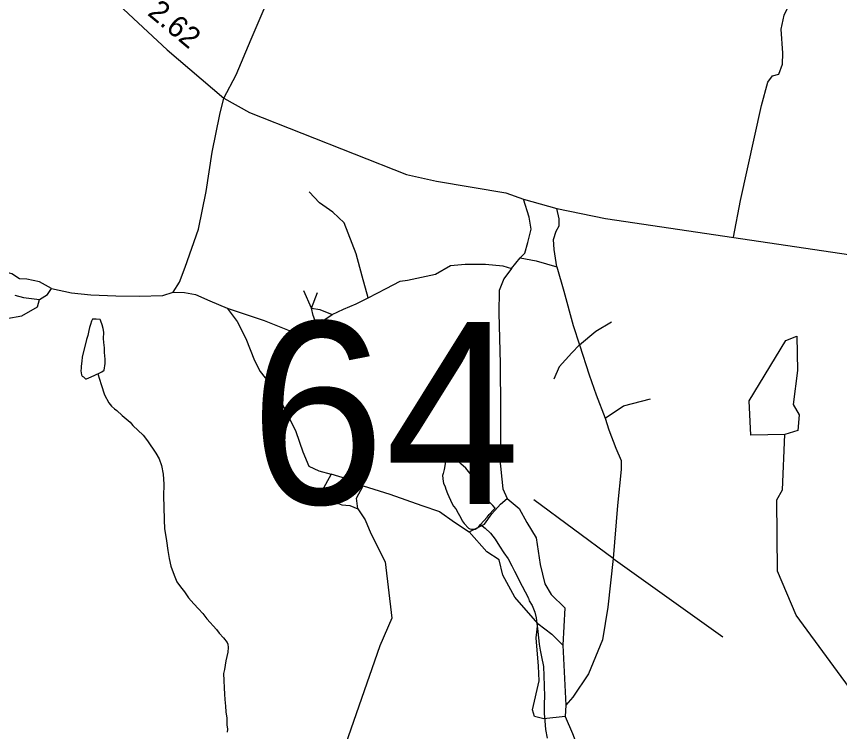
# Model space of a CAD drawing. Extents: x 2126262 to 2293712, y 749403 to 919119.
# Drawn here: x 2211478 to 2216301, y 830267 to 834456 of the extents above; entities that cross this region are included whole.
import ezdxf

# ---------------------------------------------------------------- set-up
doc = ezdxf.new("R2010")
doc.units = 0
for name, color, linetype in [('Exist Hydrographic Creek Single Shore', 7, 'Continuous'), ('Exist Hydrographic Misc Water Feature', 7, 'Continuous'), ('Exist Hydrographic Pond Under 1500 Sq Ft', 7, 'Continuous'), ('Exist Road Non-System Type 51', 7, 'Continuous'), ('Exist Road Secondary Mileage Hundredths English Label', 7, 'Continuous'), ('Exist Road Secondary Structure Standard Bridge Number Label', 7, 'Continuous'), ('Exist Road Secondary Type 51 Attributed', 7, 'Continuous')]:
    doc.layers.add(name, color=color, linetype=linetype)

msp = doc.modelspace()

# ---------------------------------------------------------------- linework, layer by layer
at = {"layer": 'Exist Hydrographic Creek Single Shore'}
for points in [[(2211954.4, 832362.3), (2211974.7, 832300.5), (2211995, 832238.6), (2212019.6, 832192.9), (2212035.6, 832173), (2212053.7, 832157.1), (2212065.8, 832147.2), (2212098.2, 832117.4), (2212144.1, 832079.8), (2212160.3, 832059.9), (2212220.8, 832002.4), (2212246.8, 831970.5), (2212295.4, 831896.9), (2212313.7, 831865), (2212327.8, 831825.1), (2212338.3, 831775.2), (2212342.6, 831715.3), (2212339.1, 831645.3), (2212341.6, 831581.3), (2212344, 831509.3), (2212344, 831505.3), (2212346.3, 831455.4), (2212356.8, 831383.5), (2212365.4, 831327.5), (2212373.6, 831279.7), (2212383.8, 831235.7), (2212402.3, 831181.8), (2212418.7, 831144), (2212438.8, 831114.1), (2212463.2, 831084.3), (2212487.2, 831050.5), (2212517.3, 831014.7), (2212545.6, 830984.9), (2212569.8, 830957.1), (2212594, 830927.3), (2212650.4, 830863.7), (2212666.6, 830843.8), (2212690.8, 830816), (2212712.9, 830788.1), (2212717, 830778.2), (2212719.1, 830758.2), (2212717.4, 830732.2), (2212705.5, 830680.1), (2212698.2, 830630.1), (2212692, 830606.1), (2212694.3, 830566.1), (2212694.9, 830522.1), (2212697.1, 830486.2), (2212699.4, 830454.2), (2212703.5, 830414.2), (2212705.8, 830382.2), (2212710.1, 830344.3), (2212710.3, 830306.3), (2212714.4, 830280.3), (2212712.5, 830262.3)], [(2216585.5, 830087.8), (2216543.4, 830128.1), (2216424.5, 830435.6), (2216046.6, 830948.6), (2215936.5, 831206.7), (2215933.6, 831623.3), (2215966.6, 831681.7), (2215980.6, 832006.2)], [(2214197.5, 831480.1), (2214223.8, 831458.4), (2214255.9, 831428.6), (2214282.2, 831392.8), (2214308.4, 831353), (2214334.9, 831313.2), (2214359.1, 831277.4), (2214381.4, 831237.5), (2214397.4, 831205.6), (2214417.9, 831165.8), (2214427.8, 831143.9), (2214442.1, 831118), (2214458.3, 831084.1), (2214478.6, 831048.2), (2214482.5, 831032.3), (2214500.8, 831004.4), (2214515.1, 830966.5), (2214523.3, 830932.6), (2214527.6, 830900.6), (2214533.8, 830852.6), (2214540.4, 830778.8), (2214546.5, 830742.8), (2214554.9, 830704.9), (2214565.4, 830647), (2214567.6, 830593), (2214570.1, 830535), (2214572.3, 830471.1), (2214570.9, 830431.1), (2214571.1, 830389.1), (2214571.1, 830373.1), (2214573.4, 830329.1), (2214577.9, 830279.2), (2214588.1, 830227.3)]]:
    msp.add_lwpolyline(points, dxfattribs=at)
at = {"layer": 'Exist Hydrographic Misc Water Feature'}
for points in [[(2211954.4, 832362.3), (2211978.4, 832374.5), (2211992.2, 832384.6), (2211997.9, 832422.7), (2211997.9, 832448.7), (2211995.2, 832486.6), (2211993.4, 832516.6), (2211993, 832528.6), (2211988.9, 832566.5), (2211990.5, 832606.6), (2211986.6, 832628.5), (2211980.3, 832648.4), (2211972.1, 832670.4), (2211970, 832676.4), (2211968.2, 832680.4), (2211946, 832682.2), (2211928, 832682.1), (2211924.1, 832682.1), (2211918.4, 832670), (2211912.4, 832652), (2211906.7, 832633.9), (2211902.6, 832615.9), (2211896.8, 832585.9), (2211888.8, 832563.8), (2211863.6, 832459.7), (2211861.8, 832435.7), (2211858.1, 832407.7), (2211858.1, 832395.7), (2211856.4, 832379.7), (2211858.3, 832367.7), (2211860.3, 832355.7), (2211864.4, 832347.7), (2211870.6, 832343.8), (2211882.7, 832333.8), (2211888.6, 832331.9), (2211916.5, 832344.1), (2211924.3, 832348.1), (2211930.2, 832350.2), (2211950.3, 832360.3), (2211954.4, 832362.3)], [(2214197.5, 831480.1), (2214235.4, 831522.4), (2214247.1, 831538.5), (2214275, 831566.7), (2214282.8, 831574.7), (2214268.9, 831590.6), (2214208.4, 831654.2), (2214194.4, 831664), (2214176.2, 831685.9), (2214164.1, 831707.9), (2214159.8, 831723.8), (2214151.8, 831745.7), (2214135.6, 831779.6), (2214111.4, 831809.4), (2214081.2, 831835.2), (2214061.1, 831855.1), (2214043.1, 831869), (2214028.7, 831874.9), (2214016.9, 831880.8), (2214004.8, 831882.7), (2213996.8, 831880.6), (2213992.9, 831878.6), (2213993.1, 831848.6), (2213989.4, 831834.6), (2213983.6, 831802.5), (2213977.7, 831778.6), (2213973.8, 831766.5), (2213978.1, 831730.5), (2213980.2, 831722.5), (2213990, 831700.7), (2213994.3, 831686.7), (2214004.3, 831660.7), (2214028.7, 831604.9), (2214038.8, 831587), (2214053.2, 831571.1), (2214067.3, 831545.3), (2214081.2, 831519.4), (2214089.6, 831501.4), (2214101.5, 831485.5), (2214127.8, 831457.6), (2214133.9, 831453.7), (2214143.8, 831451.8), (2214155.9, 831451.9), (2214165.9, 831451.9), (2214175.8, 831458.1), (2214183.8, 831462.1), (2214197.5, 831480.1)]]:
    msp.add_lwpolyline(points, dxfattribs=at)
at = {"layer": 'Exist Hydrographic Pond Under 1500 Sq Ft'}
msp.add_lwpolyline([(2215980.6, 832006.2), (2215780.4, 832003.8), (2215771.6, 832204.1), (2215985.5, 832557.2), (2216051.5, 832582.1), (2216053.6, 832381.9), (2216029.6, 832182.4), (2216063.6, 832122.7), (2216055.6, 832030.9), (2215980.6, 832006.2)], dxfattribs=at)
at = {"layer": 'Exist Road Non-System Type 51'}
for p, q in [((2214378.7, 832979.8), (2214430.4, 833041.3)), ((2213206.1, 832747.4), (2213162.2, 832848.6)), ((2213206.1, 832747.4), (2213241.7, 832838.8)), ((2214974.2, 831280.7), (2214510, 831623.7)), ((2214974.2, 831280.7), (2215617.8, 830822.2)), ((2214680.5, 830772.5), (2214697.3, 830420.6)), ((2214697.3, 830420.6), (2214694.2, 830354.2))]:
    msp.add_line(p, q, dxfattribs=at)
for points in [[(2212693.1, 833977.3), (2212765, 834114.1), (2212852.9, 834322.2), (2213069.8, 834829.7), (2213335.6, 835463), (2213456.3, 835758.3)], [(2215679.4, 833162.6), (2215720.6, 833378.4), (2215844, 833934.8), (2215880.2, 834071), (2215908.1, 834107.3), (2215945.8, 834118.5), (2215966.7, 834177.2), (2215969.5, 834241.4), (2215959.7, 834381), (2215976.3, 834463.9), (2216023.7, 834561.6), (2216060, 834746)], [(2212397, 832841), (2212434.6, 832899.7), (2212466.7, 832987.7), (2212544.1, 833209), (2212590.2, 833431), (2212624.7, 833661.7), (2212670.7, 833882.3), (2212693.1, 833977.3)], [(2213538.9, 832806.7), (2213504.7, 832934.5), (2213468.4, 833065.7), (2213399.4, 833246.5), (2213332.4, 833309.4), (2213254.3, 833363.8), (2213193.6, 833428.8)], [(2214430.4, 833041.3), (2214456.9, 833069.2), (2214473.6, 833130.7), (2214493.1, 833209.8), (2214481.9, 833279.6), (2214448.5, 833385.7)], [(2214643.8, 832988.2), (2214629.8, 833091.1), (2214625.6, 833149.7), (2214641, 833197.2), (2214657.7, 833229.3), (2214657.7, 833271.2), (2214645.2, 833331.3)], [(2214430.4, 833041.3), (2214523.8, 833024.5), (2214643.8, 832988.2)], [(2211684.7, 832861.3), (2211612.5, 832901.4), (2211540, 832916.8), (2211496.8, 832919.6), (2211452.1, 832948.9), (2211396.3, 832962.9), (2211360, 832946.1), (2211333.5, 832919.6)], [(2213538.9, 832806.7), (2213644.9, 832861.2), (2213725.8, 832904.4), (2213769.1, 832910), (2213934.4, 832945.6), (2214020.9, 832995.9), (2214107.4, 833004.3), (2214227.4, 833004.3), (2214327.1, 832995.2), (2214378.7, 832979.8)], [(2214378.7, 832979.8), (2214333.1, 832917.9), (2214306.6, 832849.5), (2214305.2, 832716.8), (2214312.2, 832423.1), (2214315, 832152.2), (2214315, 831937.1), (2214308, 831877.1), (2214329, 831688.6), (2214352.7, 831632.7)], [(2214643.8, 832988.2), (2214686.3, 832846), (2214739.3, 832645), (2214776.8, 832532.7)], [(2211468.6, 832823.8), (2211520.2, 832808.5), (2211613.7, 832797.3)], [(2211613.7, 832797.3), (2211661, 832826.4), (2211684.7, 832861.3)], [(2211684.7, 832861.3), (2211801.9, 832836.2), (2211913.5, 832825), (2212061.4, 832819.4), (2212197.5, 832817.3), (2212337, 832821.5), (2212397, 832841)], [(2212397, 832841), (2212463.9, 832839.5), (2212526.7, 832827), (2212611.8, 832789.3), (2212712.3, 832747.4)], [(2211378.6, 832701.7), (2211421.1, 832687), (2211510.4, 832701), (2211601.1, 832755.4), (2211613.7, 832797.3)], [(2213328.9, 832709.7), (2213395.2, 832741.1), (2213469.1, 832771.8), (2213538.9, 832806.7)], [(2212712.3, 832747.4), (2212770.9, 832667.8), (2212822.5, 832568.6), (2212873.4, 832440.9), (2212906.9, 832376.6), (2212986.4, 832274.7), (2213043.6, 832170), (2213115.5, 832024.1), (2213155.9, 831905.4), (2213192.2, 831821.6), (2213250.1, 831794.4), (2213322.6, 831773.4)], [(2212712.3, 832747.4), (2212930.6, 832674.1), (2213184.5, 832573.5), (2213207.5, 832572.8), (2213234, 832588.2), (2213242.4, 832638.4)], [(2213242.4, 832638.4), (2213217.3, 832704.1), (2213206.1, 832747.4)], [(2213206.1, 832747.4), (2213256.4, 832739), (2213328.9, 832709.7)], [(2213242.4, 832638.4), (2213278.7, 832677.5), (2213328.9, 832709.7)], [(2214776.8, 832532.7), (2214873.1, 832612.3), (2214963.8, 832666.8)], [(2214776.8, 832532.7), (2214732.2, 832485.2), (2214658.3, 832402.8), (2214627.6, 832331.6)], [(2214776.8, 832532.7), (2214834, 832355.4), (2214874.5, 832239.5), (2214927.4, 832103.1)], [(2214927.4, 832103.1), (2215034.9, 832174.3), (2215193.9, 832214.8)], [(2214927.4, 832103.1), (2214949.8, 832033.3), (2214990.2, 831927.1), (2215021.6, 831855.2), (2215021.6, 831800.8), (2214999.3, 831589.9), (2214974.2, 831280.7)], [(2213322.6, 831773.4), (2213289.4, 831714), (2213258.7, 831658.1), (2213286.6, 831633), (2213384.3, 831593.9), (2213431.7, 831591.1), (2213479.2, 831571.6)], [(2213509.9, 831705.6), (2213412.2, 831747.5), (2213322.6, 831773.4)], [(2213479.2, 831571.6), (2213470.8, 831633), (2213509.9, 831705.6)], [(2213509.9, 831705.6), (2213666.1, 831658.1), (2213853.1, 831591.1), (2213956.3, 831554.8), (2214045.6, 831493.4), (2214130.7, 831436.6)], [(2214130.7, 831436.6), (2214220, 831481.3), (2214264.6, 831542.7), (2214314.8, 831598.6), (2214352.7, 831632.7)], [(2214352.7, 831632.7), (2214423.8, 831572.7), (2214468.5, 831491.7), (2214524.3, 831402.3), (2214546.6, 831245.9), (2214574.5, 831131.4), (2214610.8, 831070), (2214691.7, 830991.8), (2214680.5, 830772.5)], [(2213479.2, 831571.6), (2213521, 831507.3), (2213554.5, 831426.3), (2213638.2, 831261.6), (2213677.3, 830930.6), (2213607.5, 830768.6), (2213362, 830061), (2213236.5, 829706.3)], [(2214532.4, 830898.7), (2214398.6, 831054), (2214328.8, 831182.5), (2214306.5, 831271.9), (2214233.9, 831319.3), (2214130.7, 831436.6)], [(2214974.2, 831280.7), (2214942.5, 830995.3), (2214911.8, 830803.8), (2214830.9, 830605.5), (2214738.8, 830468.7), (2214697.3, 830420.6)], [(2214694.2, 830354.2), (2214568.6, 830340.2), (2214512.8, 830354.2), (2214501.7, 830393.3), (2214540.7, 830563.6), (2214537.9, 830650.2), (2214524, 830814.9), (2214532.4, 830898.7)], [(2214532.4, 830898.7), (2214616.1, 830837.3), (2214680.5, 830772.5)], [(2214694.2, 830354.2), (2214736.2, 830255.1), (2214792, 830107.1), (2214814.3, 829897.6), (2214861.6, 829243.4), (2214870, 829050.7), (2214856, 828774.3), (2214883.8, 828530.3), (2214922.8, 828387.9), (2214981.4, 828248.2), (2215051.2, 828156.1), (2215257.4, 828011.8)]]:
    msp.add_lwpolyline(points, dxfattribs=at)
at = {"layer": 'Exist Road Secondary Type 51 Attributed'}
msp.add_lwpolyline([(2211509.4, 835054.6), (2212361.1, 834259.4), (2212693.1, 833977.3), (2212844.5, 833892.9), (2213763.2, 833530.6), (2213940.4, 833491.5), (2214345.7, 833422.3), (2214448.5, 833385.7), (2214645.2, 833331.3), (2214930.2, 833272.9), (2216736.2, 833004.1)], dxfattribs=at)

# ---------------------------------------------------------------- texts
at = {"layer": 'Exist Road Secondary Mileage Hundredths English Label'}
msp.add_text('2.62', height=125, rotation=320.2797, dxfattribs=at).set_placement((2212240.9, 834468.4))
at = {"layer": 'Exist Road Secondary Structure Standard Bridge Number Label'}
msp.add_text('64', height=1066.27, dxfattribs=at).set_placement((2212845, 831600.3))

doc.saveas('drawing.dxf')
